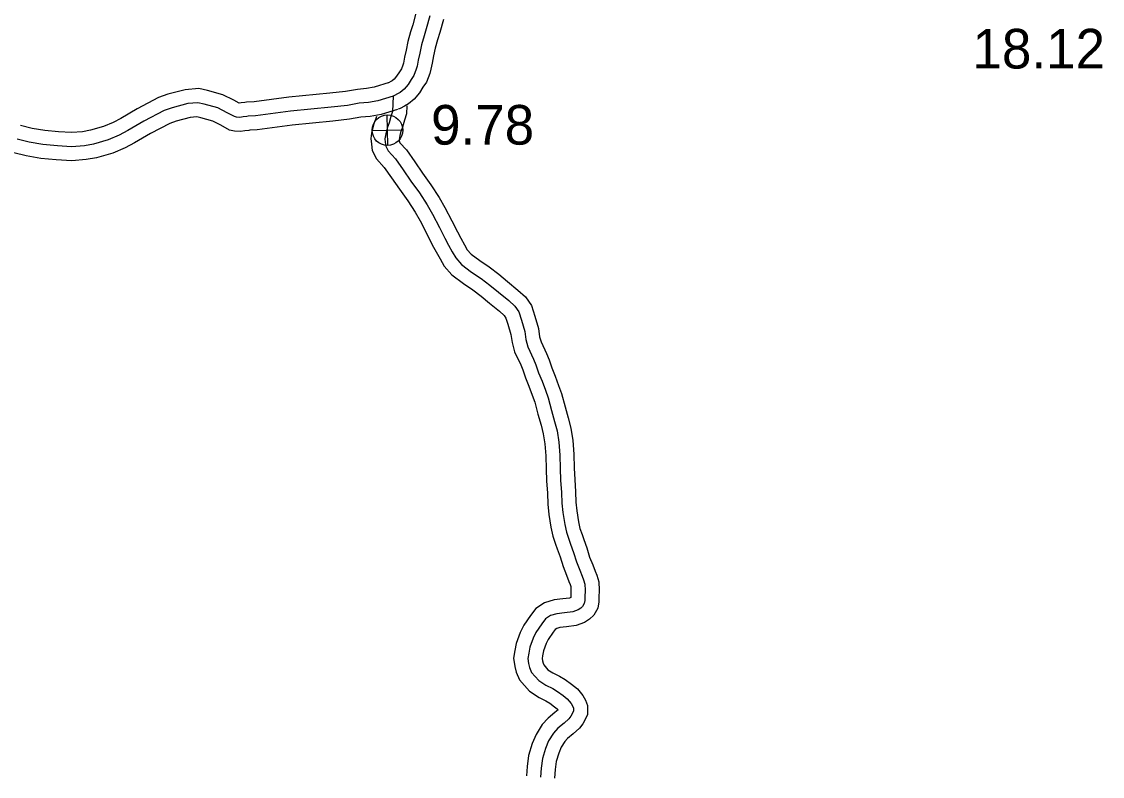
# Model space of a CAD drawing. Extents: x -83719 to 153526, y -11835 to 11446.
# Drawn here: x 12237.9 to 12621.9, y 786.4 to 1054.6 of the extents above; entities that cross this region are included whole.
import ezdxf

# ---------------------------------------------------------------- set-up
doc = ezdxf.new("R2010")
doc.units = 0
for name, color, linetype in [('Level 11', 7, 'Continuous'), ('Level 25', 7, 'Continuous'), ('Level 26', 7, 'Continuous'), ('Level 58', 7, 'Continuous'), ('Level 59', 7, 'Continuous')]:
    doc.layers.add(name, color=color, linetype=linetype)

msp = doc.modelspace()

# ---------------------------------------------------------------- linework, layer by layer
at = {"layer": 'Level 11'}
for points in [[(12378.13, 1058.07), (12376.86, 1053.53), (12376.09, 1050.97), (12375.15, 1047.61), (12374.5, 1044.52), (12373.96, 1041.96), (12373.54, 1039.92), (12373.37, 1039.22), (12372.83, 1037.85), (12372.12, 1036.83), (12371.15, 1035.26), (12370.24, 1034.21), (12369.57, 1033.62), (12369.09, 1033.36), (12368.29, 1032.91), (12368.25, 1032.9)], [(12387.75, 1055.36), (12386.46, 1050.75), (12385.7, 1048.19), (12384.87, 1045.22), (12384.28, 1042.46), (12383.75, 1039.91), (12383.29, 1037.71), (12382.92, 1036.2), (12381.71, 1033.12), (12380.49, 1031.34), (12379.23, 1029.31), (12377.35, 1027.14), (12375.35, 1025.39), (12373.92, 1024.6), (12372.43, 1023.78), (12371.67, 1023.5)], [(12368.5, 1032.98), (12363.22, 1031.37), (12360.44, 1030.82), (12357.24, 1030.57), (12352.99, 1029.85), (12347.4, 1029.24), (12332.85, 1027.78), (12320.58, 1026.19), (12317.81, 1026.01), (12317.26, 1025.92), (12315.89, 1025.78), (12315.22, 1025.66), (12315.18, 1025.67), (12313.33, 1026.7), (12309.42, 1028.64), (12303.94, 1030.19), (12300.81, 1030.85), (12296.04, 1030.45), (12289.9, 1028.81), (12286.57, 1027.65), (12278.91, 1023.62), (12273.13, 1020.27), (12270.37, 1018.77), (12266.98, 1017.32), (12262.32, 1016.02), (12259.57, 1015.52), (12255.6, 1015.21), (12251, 1015.46), (12246.1, 1015.96), (12241.59, 1016.7), (12237.54, 1017.72)], [(12371.42, 1023.42), (12365.66, 1021.66), (12361.8, 1020.9), (12358.47, 1020.64), (12354.37, 1019.94), (12348.44, 1019.3), (12333.99, 1017.84), (12321.54, 1016.23), (12318.98, 1016.07), (12318.6, 1016), (12317.25, 1015.87), (12315.66, 1015.59), (12313.54, 1015.77), (12311.75, 1016.13), (12308.66, 1017.86), (12305.81, 1019.27), (12301.55, 1020.47), (12300.18, 1020.76), (12297.76, 1020.56), (12292.84, 1019.24), (12290.56, 1018.45), (12283.75, 1014.87), (12278.03, 1011.56), (12274.74, 1009.76), (12270.29, 1007.86), (12264.56, 1006.27), (12260.86, 1005.59), (12255.72, 1005.19), (12250.23, 1005.48), (12244.77, 1006.04), (12239.56, 1006.9), (12235.16, 1008)], [(12374.77, 1024.75), (12374.6, 1021.86), (12373.94, 1019.58), (12373.29, 1017.17), (12372.58, 1015.22), (12372.28, 1014.19), (12372.13, 1013.35), (12372.04, 1012.84), (12372.09, 1012.38), (12372.16, 1011.9), (12372.3, 1011.63), (12374.61, 1009.05), (12377.61, 1004.77), (12380.3, 1000.8), (12383.33, 996.65), (12386.31, 992.12), (12388.25, 988.62), (12390.79, 983.81), (12392.74, 979.92), (12393.93, 977.64), (12395.26, 975.34), (12396.24, 973.6), (12397.66, 971.99), (12400.68, 969.7), (12404.05, 967.45), (12407.41, 964.88), (12410.5, 962.34), (12414.26, 959.27), (12416.92, 956.83), (12419.06, 953.78), (12420.26, 949.97), (12421.55, 945.54), (12421.96, 942.67), (12422.47, 940.8), (12424.39, 936.73), (12425.31, 934.49), (12426.29, 931.64), (12427.49, 928.7), (12428.7, 925.37), (12429.79, 922.49), (12431, 917.77), (12432.09, 913.88), (12433.06, 910.23), (12433.74, 905.8), (12434.15, 900.89), (12434.28, 895.96), (12434.42, 891.91), (12434.71, 887.6), (12434.87, 883.87), (12435.17, 880.79), (12435.8, 876.84), (12436.29, 874.51), (12437.03, 872.37), (12437.65, 870.66), (12438.69, 867.6), (12439.74, 864.39), (12440.88, 861.58), (12441.7, 859.38), (12442.32, 857.89), (12442.95, 855.58), (12443.12, 852.61), (12443.01, 849.95), (12442.96, 848.47), (12442.6, 846.27), (12441.24, 843.78), (12439.7, 842.32), (12437.89, 841.12), (12434.94, 840.05), (12431.46, 839.59), (12429.12, 839.33), (12428.02, 838.99), (12427.54, 838.67), (12426.82, 837.74), (12424.97, 835.07), (12424.27, 833.62), (12423.32, 831.02), (12423.02, 829.31), (12422.82, 828.28), (12422.93, 827.54), (12423.17, 826.63), (12423.4, 826.05), (12424.93, 824.3), (12426.67, 823.18), (12429, 822.04), (12431.04, 820.81), (12433.31, 819.2), (12435.37, 817.56), (12437.29, 815.13), (12438.25, 813.48), (12439, 811.61), (12438.99, 808.32), (12437.33, 805.15), (12436.09, 803.55), (12433.93, 801.56), (12431.82, 799.87), (12430.89, 798.85), (12429.64, 796.77), (12428.78, 794.69), (12427.87, 791.75), (12427.5, 788.86), (12427.22, 785.75)], [(12363.96, 1020.98), (12363.74, 1020.18), (12363.08, 1018.34), (12362.53, 1016.49), (12362.27, 1015.04), (12361.95, 1013.13), (12362.17, 1011.12), (12362.51, 1008.81), (12363.99, 1005.92), (12366.77, 1002.82), (12369.38, 999.1), (12372.11, 995.05), (12375.11, 990.95), (12377.75, 986.94), (12379.46, 983.86), (12381.9, 979.24), (12383.83, 975.36), (12385.17, 972.82), (12386.57, 970.39), (12388.04, 967.78), (12390.82, 964.62), (12394.87, 961.55), (12398.23, 959.31), (12401.2, 957.04), (12404.17, 954.6), (12407.71, 951.71), (12409.36, 950.19), (12409.99, 949.3), (12410.69, 947.08), (12411.75, 943.42), (12412.15, 940.64), (12413.05, 937.33), (12415.24, 932.69), (12415.95, 930.96), (12416.92, 928.12), (12418.15, 925.11), (12419.32, 921.89), (12420.24, 919.47), (12421.34, 915.17), (12422.45, 911.24), (12423.26, 908.19), (12423.8, 904.62), (12424.16, 900.33), (12424.29, 895.65), (12424.44, 891.41), (12424.72, 887.05), (12424.89, 883.17), (12425.24, 879.52), (12425.97, 875.02), (12426.63, 871.83), (12427.61, 869.01), (12428.22, 867.35), (12429.21, 864.44), (12430.34, 860.96), (12431.56, 857.96), (12432.39, 855.72), (12432.84, 854.64), (12433.02, 853.96), (12433.1, 852.53), (12433.01, 850.31), (12433, 849.98), (12432.55, 849.82), (12430.25, 849.52), (12427.07, 849.16), (12423.67, 848.11), (12420.62, 846.07), (12418.75, 843.65), (12416.3, 840.13), (12415.04, 837.52), (12413.63, 833.63), (12413.18, 831.12), (12412.68, 828.45), (12413.13, 825.53), (12413.64, 823.52), (12414.76, 820.73), (12418.32, 816.67), (12421.74, 814.46), (12424.21, 813.25), (12425.56, 812.43), (12427.3, 811.2), (12428.24, 810.46), (12428.49, 810.14), (12427.41, 809.15), (12424.95, 807.18), (12422.83, 804.84), (12420.69, 801.29), (12419.36, 798.1), (12418.06, 793.89), (12417.55, 789.94), (12417.26, 786.62)]]:
    msp.add_lwpolyline(points, dxfattribs=at)
at = {"layer": 'Level 26'}
for p, q in [((12368.01, 1010.64), (12367.75, 1021.49)), ((12362.46, 1015.94), (12373.3, 1016.19))]:
    msp.add_line(p, q, dxfattribs=at)
msp.add_circle((12367.88, 1016.06), 5.43, dxfattribs=at)
at = {"layer": 'Level 59'}
for points in [[(12382.94, 1056.72), (12381.66, 1052.14), (12380.89, 1049.58), (12380.01, 1046.41), (12379.39, 1043.49), (12378.86, 1040.94), (12378.41, 1038.82), (12378.14, 1037.71), (12377.27, 1035.48), (12376.31, 1034.09), (12375.19, 1032.28), (12373.8, 1030.68), (12372.46, 1029.5), (12371.51, 1028.98), (12370.36, 1028.35), (12369.96, 1028.2)], [(12369.96, 1028.2), (12364.44, 1026.52), (12361.12, 1025.86), (12357.86, 1025.61), (12353.68, 1024.89), (12347.92, 1024.27), (12333.42, 1022.81), (12321.06, 1021.21), (12318.4, 1021.04), (12317.93, 1020.96), (12316.57, 1020.82), (12315.44, 1020.63), (12314.24, 1020.73), (12313.5, 1020.87), (12310.99, 1022.28), (12307.61, 1023.96), (12302.74, 1025.33), (12300.5, 1025.81), (12296.9, 1025.51), (12291.37, 1024.02), (12288.56, 1023.05), (12281.33, 1019.24), (12275.58, 1015.92), (12272.56, 1014.26), (12268.64, 1012.59), (12263.44, 1011.15), (12260.22, 1010.56), (12255.66, 1010.2), (12250.62, 1010.47), (12245.43, 1011), (12240.58, 1011.8), (12236.35, 1012.86)], [(12369.96, 1028.2), (12369.64, 1022.71), (12369.12, 1020.93), (12368.51, 1018.67), (12367.83, 1016.78), (12367.4, 1015.34), (12367.2, 1014.19), (12367, 1012.99), (12367.13, 1011.75), (12367.34, 1010.36), (12368.15, 1008.77), (12370.69, 1005.93), (12373.5, 1001.93), (12376.2, 997.93), (12379.22, 993.8), (12382.03, 989.53), (12383.85, 986.24), (12386.35, 981.53), (12388.28, 977.64), (12389.55, 975.23), (12390.91, 972.86), (12392.14, 970.69), (12394.24, 968.31), (12397.78, 965.63), (12401.14, 963.38), (12404.3, 960.96), (12407.34, 958.47), (12410.99, 955.49), (12413.14, 953.51), (12414.53, 951.54), (12415.47, 948.53), (12416.65, 944.48), (12417.06, 941.65), (12417.76, 939.07), (12419.81, 934.71), (12420.63, 932.73), (12421.61, 929.88), (12422.82, 926.9), (12424.01, 923.63), (12425.01, 920.98), (12426.17, 916.47), (12427.27, 912.56), (12428.16, 909.21), (12428.77, 905.21), (12429.16, 900.61), (12429.29, 895.8), (12429.43, 891.66), (12429.71, 887.33), (12429.88, 883.52), (12430.2, 880.16), (12430.88, 875.93), (12431.46, 873.17), (12432.32, 870.69), (12432.94, 869), (12433.95, 866.02), (12435.04, 862.68), (12436.22, 859.77), (12437.04, 857.55), (12437.58, 856.26), (12437.98, 854.77), (12438.11, 852.57), (12438.01, 850.13), (12437.97, 848.96), (12437.8, 847.92), (12437.23, 846.86), (12436.58, 846.25), (12435.63, 845.62), (12433.75, 844.93), (12430.85, 844.56), (12428.09, 844.25), (12425.85, 843.55), (12424.08, 842.37), (12422.79, 840.7), (12420.64, 837.6), (12419.66, 835.57), (12418.48, 832.33), (12418.1, 830.21), (12417.75, 828.37), (12418.03, 826.54), (12418.4, 825.08), (12419.08, 823.39), (12421.63, 820.48), (12424.21, 818.82), (12426.6, 817.64), (12428.3, 816.62), (12430.3, 815.2), (12431.8, 814.01), (12433.15, 812.31), (12433.74, 811.29), (12433.99, 810.66), (12433.99, 809.56), (12433.1, 807.86), (12432.39, 806.94), (12430.67, 805.36), (12428.38, 803.52), (12426.86, 801.85), (12425.17, 799.03), (12424.07, 796.39), (12422.97, 792.82), (12422.52, 789.4), (12422.24, 786.19)]]:
    msp.add_lwpolyline(points, dxfattribs=at)

# ---------------------------------------------------------------- texts
at = {"layer": 'Level 25'}
msp.add_text('9.78', height=14.08, dxfattribs=at).set_placement((12383.37, 1010.94))
at = {"layer": 'Level 58'}
msp.add_text('18.12', height=14.08, dxfattribs=at).set_placement((12575.75, 1037.99))

doc.saveas('drawing.dxf')
